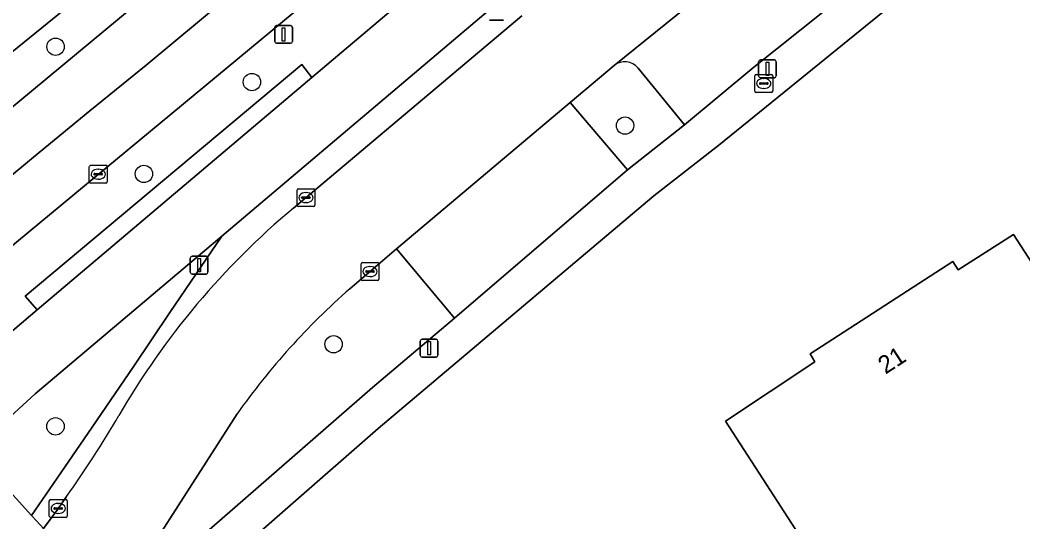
# Model space of a CAD drawing. Extents: x 157793 to 159380, y 380877 to 382313.
# Drawn here: x 159223.3 to 159279.6, y 382197 to 382225.2 of the extents above; entities that cross this region are included whole.
import ezdxf

# ---------------------------------------------------------------- set-up
doc = ezdxf.new("R2010")
doc.units = 0
for name, color, linetype in [('IMGEO_Berm_groen', 7, 'Continuous'), ('IMGEO_Boom', 7, 'Continuous'), ('IMGEO_Brandkraan', 7, 'Continuous'), ('IMGEO_Erf', 7, 'Continuous'), ('IMGEO_Fietspad_gesloten', 7, 'Continuous'), ('IMGEO_Groenvoorziening', 7, 'Continuous'), ('IMGEO_Haag', 7, 'Continuous'), ('IMGEO_Kolk', 7, 'Continuous'), ('IMGEO_Lichtmast', 7, 'Continuous'), ('IMGEO_Pand', 7, 'Continuous'), ('IMGEO_Pand_nummerreeks', 7, 'Continuous'), ('IMGEO_Parkeervlak_open', 7, 'Continuous'), ('IMGEO_Rijbaan_lokaal_open', 7, 'Continuous'), ('IMGEO_Rijbaan_regionaal_gesloten', 7, 'Continuous'), ('IMGEO_Voetpad_open', 7, 'Continuous')]:
    doc.layers.add(name, color=color, linetype=linetype)

msp = doc.modelspace()

# ---------------------------------------------------------------- linework, layer by layer
at = {"layer": 'IMGEO_Berm_groen'}
for points in [[(159272.168, 382265.01), (159258.898, 382252.81), (159253.52, 382248.32), (159210.119, 382213.093)], [(159211.852, 382211.192), (159243.493, 382237.432), (159249.65, 382242.383)], [(159244.258, 382230.278), (159215.672, 382206.584), (159215.579, 382206.507), (159218.246, 382203.629), (159220.861, 382206.052), (159224.271, 382208.936), (159223.584, 382209.69), (159239.119, 382222.705), (159239.681, 382221.971), (159255.669, 382235.495)]]:
    msp.add_lwpolyline(points, dxfattribs=at)
msp.add_lwpolyline([(159234.631, 382213.07), (159224.152, 382204.208), (159220.641, 382201.021), (159223.95, 382197.376), (159225.79, 382200.071), (159227.353, 382202.35), (159229.698, 382205.77), (159231.718, 382208.783)], close=True, dxfattribs=at)
at = {"layer": 'IMGEO_Boom'}
for centre in [(159225.295, 382223.705), (159236.321, 382221.722), (159257.278, 382219.277), (159230.257, 382216.562), (159240.91, 382206.999), (159225.292, 382202.386)]:
    msp.add_circle(centre, 0.489, dxfattribs=at)
at = {"layer": 'IMGEO_Brandkraan'}
for p, q in [((159264.567, 382221.214), (159264.567, 382222.066)), ((159264.642, 382222.14), (159265.494, 382222.14)), ((159265.568, 382222.066), (159265.568, 382221.214)), ((159264.826, 382221.634), (159264.826, 382221.646)), ((159265.264, 382221.597), (159264.866, 382221.597)), ((159264.869, 382221.683), (159265.267, 382221.683)), ((159265.055, 382221.92), (159265.08, 382221.92)), ((159265.31, 382221.646), (159265.31, 382221.634)), ((159265.494, 382221.14), (159264.642, 382221.14)), ((159265.078, 382221.36), (159265.053, 382221.36))]:
    msp.add_line(p, q, dxfattribs=at)
for points in [[(159264.567, 382221.214), (159264.567, 382222.066)], [(159264.642, 382222.14), (159265.494, 382222.14)], [(159265.568, 382222.066), (159265.568, 382221.214)], [(159265.494, 382221.14), (159264.642, 382221.14)]]:
    msp.add_lwpolyline(points, dxfattribs=at)
for centre, radius, start, end in [((159264.644, 382222.064), 0.0765, 91.552, 178.448), ((159264.644, 382222.064), 0.0765, 91.552, 178.448), ((159265.492, 382222.064), 0.0765, 1.552, 88.448), ((159265.492, 382222.064), 0.0765, 1.552, 88.448), ((159264.866, 382221.643), 0.0403, 85.8775, 175.7526), ((159264.863, 382221.633), 0.0366, 178.938, 274.7102), ((159265.267, 382221.64), 0.043, 264.8664, 352.4533), ((159265.271, 382221.645), 0.0386, 1.7309, 96.639), ((159264.644, 382221.216), 0.0765, 181.552, 268.448), ((159264.644, 382221.216), 0.0765, 181.552, 268.448), ((159265.492, 382221.216), 0.0765, 271.552, 358.448), ((159265.492, 382221.216), 0.0765, 271.552, 358.448)]:
    msp.add_arc(centre, radius, start, end, dxfattribs=at)
for centre, major_axis, ratio, start_param, end_param in [((159265.054, 382221.64), (-0.387, 0.002), 0.722429, 4.712389, 7.853982), ((159265.079, 382221.64), (-0.39, 0.002), 0.717154, 1.570796, 4.712389)]:
    msp.add_ellipse(centre, major_axis=major_axis, ratio=ratio, start_param=start_param, end_param=end_param, dxfattribs=at)
at = {"layer": 'IMGEO_Erf'}
msp.add_lwpolyline([(159273.46, 382227.052), (159262.537, 382218.172), (159258.885, 382215.328), (159243.409, 382202.263), (159224.02, 382185.305), (159248.879, 382146.934), (159248.983, 382146.773), (159253.801, 382139.337), (159252.103, 382135.468), (159252.561, 382134.725), (159253.095, 382134.034), (159253.698, 382133.402), (159254.363, 382132.837), (159254.495, 382132.738), (159257.812, 382129.836), (159267.138, 382126.989), (159279.357, 382144.025), (159285.052, 382153.529), (159292.103, 382164.388), (159293.234, 382167.208)], dxfattribs=at)
msp.add_lwpolyline([(159273.367, 382186.531), (159265.629, 382198.487), (159262.913, 382202.684), (159267.943, 382206.008), (159267.675, 382206.454), (159275.68, 382211.646), (159275.98, 382211.174), (159279.088, 382213.163), (159281.802, 382208.964), (159289.553, 382196.972)], close=True, dxfattribs=at)
at = {"layer": 'IMGEO_Fietspad_gesloten'}
msp.add_lwpolyline([(159255.669, 382235.495), (159239.681, 382221.971), (159224.271, 382208.936), (159220.861, 382206.052), (159218.246, 382203.629), (159220.641, 382201.021), (159224.152, 382204.208), (159234.631, 382213.07), (159250.07, 382226.128)], dxfattribs=at)
at = {"layer": 'IMGEO_Groenvoorziening'}
for points in [[(159250.07, 382226.128), (159234.631, 382213.07), (159231.718, 382208.783), (159229.698, 382205.77), (159227.353, 382202.35), (159225.79, 382200.071), (159223.95, 382197.376), (159224.22, 382197.079), (159224.612, 382196.647), (159225.419, 382197.739), (159225.909, 382198.443)], [(159238.65, 382214.637), (159251.477, 382225.446)], [(159256.658, 382222.655), (159254.201, 382220.57), (159257.41, 382216.79), (159260.613, 382219.315), (159258.01, 382222.509)], [(159247.704, 382208.47), (159244.441, 382212.347), (159241.824, 382210.118)], [(159235.493, 382203.086), (159231.077, 382196.199), (159228.462, 382192.558), (159228.838, 382192.139), (159243.103, 382204.573), (159247.704, 382208.47)]]:
    msp.add_lwpolyline(points, dxfattribs=at)
msp.add_lwpolyline([(159239.681, 382221.971), (159239.119, 382222.705), (159223.584, 382209.69), (159224.271, 382208.936)], close=True, dxfattribs=at)
for centre, radius, start, end in [((159257.26, 382221.892), 0.971, 39.4148, 128.2585), ((159266.512, 382181.249), 43.486, 129.844, 150.0012), ((159268.482, 382179.752), 40.407, 131.2791, 144.7267), ((159176.713, 382233.492), 60.405, 324.53229, 329.67185)]:
    msp.add_arc(centre, radius, start, end, dxfattribs=at)
at = {"layer": 'IMGEO_Haag'}
for points in [[(159250.07, 382226.128), (159234.631, 382213.07), (159231.718, 382208.783), (159229.698, 382205.77), (159227.353, 382202.35), (159225.79, 382200.071), (159223.95, 382197.376), (159224.22, 382197.079), (159224.612, 382196.647), (159225.419, 382197.739), (159225.909, 382198.443)], [(159238.65, 382214.637), (159251.477, 382225.446)]]:
    msp.add_lwpolyline(points, dxfattribs=at)
msp.add_lwpolyline([(159239.681, 382221.971), (159239.119, 382222.705), (159223.584, 382209.69), (159224.271, 382208.936)], close=True, dxfattribs=at)
for centre, radius, start, end in [((159266.512, 382181.249), 43.486, 129.844, 150.0012), ((159176.713, 382233.492), 60.405, 324.53229, 329.67185)]:
    msp.add_arc(centre, radius, start, end, dxfattribs=at)
at = {"layer": 'IMGEO_Kolk'}
for p, q in [((159227.192, 382216.122), (159227.192, 382216.974)), ((159227.267, 382217.048), (159228.119, 382217.048)), ((159228.193, 382216.974), (159228.193, 382216.122)), ((159227.451, 382216.542), (159227.451, 382216.554)), ((159227.889, 382216.505), (159227.491, 382216.505)), ((159227.494, 382216.591), (159227.892, 382216.591)), ((159227.68, 382216.828), (159227.705, 382216.828)), ((159227.935, 382216.554), (159227.935, 382216.542)), ((159228.119, 382216.048), (159227.267, 382216.048)), ((159227.703, 382216.268), (159227.678, 382216.268)), ((159238.855, 382214.806), (159238.855, 382215.658)), ((159238.93, 382215.732), (159239.782, 382215.732)), ((159239.157, 382215.275), (159239.555, 382215.275)), ((159239.343, 382215.512), (159239.368, 382215.512)), ((159239.856, 382215.658), (159239.856, 382214.806)), ((159239.782, 382214.732), (159238.93, 382214.732)), ((159239.114, 382215.226), (159239.114, 382215.238)), ((159239.552, 382215.189), (159239.154, 382215.189)), ((159239.366, 382214.952), (159239.341, 382214.952)), ((159239.598, 382215.238), (159239.598, 382215.226)), ((159242.455, 382210.656), (159242.455, 382211.508)), ((159242.53, 382211.582), (159243.382, 382211.582)), ((159242.943, 382211.362), (159242.968, 382211.362)), ((159243.456, 382211.508), (159243.456, 382210.656)), ((159242.714, 382211.076), (159242.714, 382211.088)), ((159243.152, 382211.039), (159242.754, 382211.039)), ((159242.757, 382211.125), (159243.155, 382211.125)), ((159242.966, 382210.802), (159242.941, 382210.802)), ((159243.198, 382211.088), (159243.198, 382211.076)), ((159243.382, 382210.582), (159242.53, 382210.582)), ((159224.944, 382197.35), (159224.944, 382198.202)), ((159225.019, 382198.276), (159225.871, 382198.276)), ((159225.246, 382197.819), (159225.644, 382197.819)), ((159225.432, 382198.056), (159225.457, 382198.056)), ((159225.945, 382198.202), (159225.945, 382197.35)), ((159225.871, 382197.276), (159225.019, 382197.276)), ((159225.203, 382197.77), (159225.203, 382197.782)), ((159225.641, 382197.733), (159225.243, 382197.733)), ((159225.455, 382197.496), (159225.43, 382197.496)), ((159225.687, 382197.782), (159225.687, 382197.77))]:
    msp.add_line(p, q, dxfattribs=at)
for points in [[(159227.192, 382216.122), (159227.192, 382216.974)], [(159227.267, 382217.048), (159228.119, 382217.048)], [(159228.193, 382216.974), (159228.193, 382216.122)], [(159228.119, 382216.048), (159227.267, 382216.048)], [(159238.855, 382214.806), (159238.855, 382215.658)], [(159238.93, 382215.732), (159239.782, 382215.732)], [(159239.856, 382215.658), (159239.856, 382214.806)], [(159239.782, 382214.732), (159238.93, 382214.732)], [(159242.455, 382210.656), (159242.455, 382211.508)], [(159242.53, 382211.582), (159243.382, 382211.582)], [(159243.456, 382211.508), (159243.456, 382210.656)], [(159243.382, 382210.582), (159242.53, 382210.582)], [(159224.944, 382197.35), (159224.944, 382198.202)], [(159225.019, 382198.276), (159225.871, 382198.276)], [(159225.945, 382198.202), (159225.945, 382197.35)], [(159225.871, 382197.276), (159225.019, 382197.276)]]:
    msp.add_lwpolyline(points, dxfattribs=at)
for centre, radius, start, end in [((159227.269, 382216.972), 0.0765, 91.552, 178.448), ((159227.269, 382216.972), 0.0765, 91.552, 178.448), ((159228.117, 382216.972), 0.0765, 1.552, 88.448), ((159228.117, 382216.972), 0.0765, 1.552, 88.448), ((159227.491, 382216.551), 0.0403, 85.8775, 175.7526), ((159227.488, 382216.541), 0.0366, 178.938, 274.7102), ((159227.892, 382216.548), 0.043, 264.8664, 352.4533), ((159227.896, 382216.553), 0.0386, 1.7309, 96.639), ((159227.269, 382216.124), 0.0765, 181.552, 268.448), ((159227.269, 382216.124), 0.0765, 181.552, 268.448), ((159228.117, 382216.124), 0.0765, 271.552, 358.448), ((159228.117, 382216.124), 0.0765, 271.552, 358.448), ((159238.932, 382215.656), 0.0765, 91.552, 178.448), ((159238.932, 382215.656), 0.0765, 91.552, 178.448), ((159239.154, 382215.235), 0.0403, 85.8775, 175.7526), ((159239.559, 382215.237), 0.0386, 1.7309, 96.639), ((159239.78, 382215.656), 0.0765, 1.552, 88.448), ((159239.78, 382215.656), 0.0765, 1.552, 88.448), ((159238.932, 382214.808), 0.0765, 181.552, 268.448), ((159238.932, 382214.808), 0.0765, 181.552, 268.448), ((159239.151, 382215.225), 0.0366, 178.938, 274.7102), ((159239.555, 382215.232), 0.043, 264.8664, 352.4533), ((159239.78, 382214.808), 0.0765, 271.552, 358.448), ((159239.78, 382214.808), 0.0765, 271.552, 358.448), ((159242.532, 382211.506), 0.0765, 91.552, 178.448), ((159242.532, 382211.506), 0.0765, 91.552, 178.448), ((159243.38, 382211.506), 0.0765, 1.552, 88.448), ((159243.38, 382211.506), 0.0765, 1.552, 88.448), ((159242.754, 382211.085), 0.0403, 85.8775, 175.7526), ((159242.751, 382211.075), 0.0366, 178.938, 274.7102), ((159243.155, 382211.082), 0.043, 264.8664, 352.4533), ((159243.159, 382211.087), 0.0386, 1.7309, 96.639), ((159242.532, 382210.658), 0.0765, 181.552, 268.448), ((159242.532, 382210.658), 0.0765, 181.552, 268.448), ((159243.38, 382210.658), 0.0765, 271.552, 358.448), ((159243.38, 382210.658), 0.0765, 271.552, 358.448), ((159225.021, 382198.2), 0.0765, 91.552, 178.448), ((159225.021, 382198.2), 0.0765, 91.552, 178.448), ((159225.243, 382197.779), 0.0403, 85.8775, 175.7526), ((159225.648, 382197.781), 0.0386, 1.7309, 96.639), ((159225.869, 382198.2), 0.0765, 1.552, 88.448), ((159225.869, 382198.2), 0.0765, 1.552, 88.448), ((159225.021, 382197.352), 0.0765, 181.552, 268.448), ((159225.021, 382197.352), 0.0765, 181.552, 268.448), ((159225.24, 382197.769), 0.0366, 178.938, 274.7102), ((159225.644, 382197.776), 0.043, 264.8664, 352.4533), ((159225.869, 382197.352), 0.0765, 271.552, 358.448), ((159225.869, 382197.352), 0.0765, 271.552, 358.448)]:
    msp.add_arc(centre, radius, start, end, dxfattribs=at)
for centre, major_axis, ratio, start_param, end_param in [((159227.679, 382216.548), (-0.387, 0.002), 0.722429, 4.712389, 7.853982), ((159227.704, 382216.548), (-0.39, 0.002), 0.717154, 1.570796, 4.712389), ((159239.342, 382215.232), (-0.387, 0.002), 0.722429, 4.712389, 7.853982), ((159239.367, 382215.232), (-0.39, 0.002), 0.717154, 1.570796, 4.712389), ((159242.942, 382211.082), (-0.387, 0.002), 0.722429, 4.712389, 7.853982), ((159242.967, 382211.082), (-0.39, 0.002), 0.717154, 1.570796, 4.712389), ((159225.431, 382197.776), (-0.387, 0.002), 0.722429, 4.712389, 7.853982), ((159225.456, 382197.776), (-0.39, 0.002), 0.717154, 1.570796, 4.712389)]:
    msp.add_ellipse(centre, major_axis=major_axis, ratio=ratio, start_param=start_param, end_param=end_param, dxfattribs=at)
at = {"layer": 'IMGEO_Lichtmast'}
for p, q in [((159237.706, 382224.897), (159238.496, 382224.897)), ((159238.496, 382224.897), (159237.706, 382224.897)), ((159250.446, 382225.203), (159249.656, 382225.203)), ((159249.656, 382225.203), (159250.446, 382225.203)), ((159237.606, 382223.997), (159237.606, 382224.797)), ((159237.606, 382224.797), (159237.606, 382223.997)), ((159238.596, 382224.797), (159238.596, 382223.997)), ((159238.596, 382223.997), (159238.596, 382224.797)), ((159238.496, 382223.897), (159237.706, 382223.897)), ((159237.706, 382223.897), (159238.496, 382223.897)), ((159264.78, 382222.064), (159264.78, 382222.864)), ((159264.78, 382222.864), (159264.78, 382222.064)), ((159264.88, 382222.964), (159265.67, 382222.964)), ((159265.67, 382222.964), (159264.88, 382222.964)), ((159265.77, 382222.864), (159265.77, 382222.064)), ((159265.77, 382222.064), (159265.77, 382222.864)), ((159265.67, 382221.964), (159264.88, 382221.964)), ((159264.88, 382221.964), (159265.67, 382221.964)), ((159232.963, 382211.94), (159233.753, 382211.94)), ((159233.753, 382211.94), (159232.963, 382211.94)), ((159232.863, 382211.04), (159232.863, 382211.84)), ((159232.863, 382211.84), (159232.863, 382211.04)), ((159233.853, 382211.84), (159233.853, 382211.04)), ((159233.853, 382211.04), (159233.853, 382211.84)), ((159233.753, 382210.94), (159232.963, 382210.94)), ((159232.963, 382210.94), (159233.753, 382210.94)), ((159245.776, 382206.377), (159245.776, 382207.177)), ((159245.776, 382207.177), (159245.776, 382206.377)), ((159245.876, 382207.277), (159246.666, 382207.277)), ((159246.666, 382207.277), (159245.876, 382207.277)), ((159246.766, 382207.177), (159246.766, 382206.377)), ((159246.766, 382206.377), (159246.766, 382207.177)), ((159246.666, 382206.277), (159245.876, 382206.277)), ((159245.876, 382206.277), (159246.666, 382206.277))]:
    msp.add_line(p, q, dxfattribs=at)
for points in [[(159238.026, 382224.772), (159238.176, 382224.772), (159238.176, 382224.022), (159238.026, 382224.022), (159238.026, 382224.772)], [(159265.2, 382222.839), (159265.35, 382222.839), (159265.35, 382222.089), (159265.2, 382222.089), (159265.2, 382222.839)], [(159233.283, 382211.815), (159233.433, 382211.815), (159233.433, 382211.065), (159233.283, 382211.065), (159233.283, 382211.815)], [(159246.196, 382207.152), (159246.346, 382207.152), (159246.346, 382206.402), (159246.196, 382206.402), (159246.196, 382207.152)]]:
    msp.add_lwpolyline(points, dxfattribs=at)
for centre, start, end in [((159237.706, 382224.797), 90, 180), ((159237.706, 382224.797), 90, 180), ((159238.496, 382224.797), 0, 90), ((159238.496, 382224.797), 360, 90), ((159237.706, 382223.997), 180, 270), ((159237.706, 382223.997), 180, 270), ((159238.496, 382223.997), 270, 0), ((159238.496, 382223.997), 270, 0), ((159264.88, 382222.864), 90, 180), ((159264.88, 382222.864), 90, 180), ((159265.67, 382222.864), 0, 90), ((159265.67, 382222.864), 360, 90), ((159264.88, 382222.064), 180, 270), ((159264.88, 382222.064), 180, 270), ((159265.67, 382222.064), 270, 0), ((159265.67, 382222.064), 270, 0), ((159232.963, 382211.84), 90, 180), ((159232.963, 382211.84), 90, 180), ((159233.753, 382211.84), 0, 90), ((159233.753, 382211.84), 360, 90), ((159232.963, 382211.04), 180, 270), ((159232.963, 382211.04), 180, 270), ((159233.753, 382211.04), 270, 0), ((159233.753, 382211.04), 270, 0), ((159245.876, 382207.177), 90, 180), ((159245.876, 382207.177), 90, 180), ((159246.666, 382207.177), 0, 90), ((159246.666, 382207.177), 360, 90), ((159245.876, 382206.377), 180, 270), ((159245.876, 382206.377), 180, 270), ((159246.666, 382206.377), 270, 0), ((159246.666, 382206.377), 270, 0)]:
    msp.add_arc(centre, 0.1, start, end, dxfattribs=at)
at = {"layer": 'IMGEO_Pand'}
msp.add_lwpolyline([(159281.802, 382208.964), (159279.088, 382213.163), (159275.98, 382211.174), (159275.68, 382211.646), (159267.675, 382206.454), (159267.943, 382206.008), (159262.913, 382202.684), (159265.629, 382198.487), (159273.367, 382186.531), (159289.553, 382196.972)], close=True, dxfattribs=at)
at = {"layer": 'IMGEO_Parkeervlak_open'}
for points in [[(159265.854, 382230.087), (159256.658, 382222.655)], [(159258.01, 382222.509), (159260.613, 382219.315), (159264.514, 382222.561), (159268.388, 382225.644), (159265.768, 382228.739)]]:
    msp.add_lwpolyline(points, dxfattribs=at)
msp.add_arc((159257.26, 382221.892), 0.971, 39.4148, 128.2585, dxfattribs=at)
at = {"layer": 'IMGEO_Rijbaan_lokaal_open'}
for points in [[(159241.824, 382210.118), (159244.441, 382212.347), (159254.201, 382220.57), (159256.658, 382222.655), (159265.854, 382230.087), (159269.146, 382232.731), (159278.548, 382239.859), (159280.328, 382241.144), (159290.171, 382247.975), (159296.168, 382252.073), (159306.101, 382258.549), (159311.36, 382261.834), (159321.27, 382267.821), (159328.536, 382272.235), (159329.287, 382272.665), (159339.295, 382278.566), (159340.354, 382279.188), (159337.517, 382284.018), (159323.259, 382275.451), (159313.692, 382269.649), (159303.623, 382263.459), (159301.513, 382262.162), (159286.196, 382251.896), (159285.068, 382251.14)], [(159251.477, 382225.446), (159238.65, 382214.637)], [(159231.077, 382196.199), (159235.493, 382203.086)], [(159225.909, 382198.443), (159225.419, 382197.739), (159224.612, 382196.647), (159222.553, 382194.706), (159220.741, 382193.101), (159202.412, 382176.829)]]:
    msp.add_lwpolyline(points, dxfattribs=at)
for centre, radius, start, end in [((159266.512, 382181.249), 43.486, 129.844, 150.0012), ((159268.482, 382179.752), 40.407, 131.2791, 144.7267), ((159176.713, 382233.492), 60.405, 324.53229, 329.67185)]:
    msp.add_arc(centre, radius, start, end, dxfattribs=at)
at = {"layer": 'IMGEO_Rijbaan_regionaal_gesloten'}
for points in [[(159275.889, 382268.212), (159270.9, 382264.905), (159267.484, 382262.412), (159208.181, 382215.197), (159210.119, 382213.093), (159253.52, 382248.32), (159258.898, 382252.81), (159272.168, 382265.01)], [(159249.65, 382242.383), (159243.493, 382237.432), (159211.852, 382211.192), (159213.699, 382208.963), (159214.879, 382209.914), (159217.968, 382212.485), (159221.052, 382215.022), (159224.065, 382217.5), (159227.227, 382220.101), (159230.386, 382222.665), (159233.485, 382225.261), (159236.584, 382227.858), (159239.476, 382230.176), (159248.778, 382237.812), (159251.844, 382240.223), (159254.967, 382242.68), (159258.164, 382245.196), (159261.34, 382247.622), (159264.464, 382250.009), (159267.589, 382252.396), (159273.614, 382256.831), (159276.793, 382259.043), (159280.043, 382261.303)], [(159280.043, 382261.303), (159276.793, 382259.043), (159273.614, 382256.831), (159267.589, 382252.396), (159264.464, 382250.009), (159261.34, 382247.622), (159258.164, 382245.196), (159254.967, 382242.68), (159251.844, 382240.223), (159248.778, 382237.812), (159239.476, 382230.176), (159236.584, 382227.858), (159233.485, 382225.261), (159230.386, 382222.665), (159227.227, 382220.101), (159224.065, 382217.5), (159221.052, 382215.022), (159217.968, 382212.485), (159214.879, 382209.914), (159213.699, 382208.963), (159215.672, 382206.584), (159244.258, 382230.278)]]:
    msp.add_lwpolyline(points, dxfattribs=at)
at = {"layer": 'IMGEO_Voetpad_open'}
for points in [[(159340.985, 382273.705), (159332.715, 382268.839), (159327.987, 382266.064), (159323.162, 382263.086), (159314.88, 382258.059), (159308.214, 382253.94), (159299.724, 382248.41), (159297.159, 382246.648), (159292.186, 382243.456), (159283.908, 382237.483), (159281.567, 382235.774), (159277.166, 382232.525), (159272.073, 382228.618), (159268.388, 382225.644), (159264.514, 382222.561), (159260.613, 382219.315), (159257.41, 382216.79), (159247.704, 382208.47), (159243.103, 382204.573), (159228.838, 382192.139), (159228.462, 382192.558)], [(159258.885, 382215.328), (159262.537, 382218.172), (159273.46, 382227.052)], [(159218.693, 382180.646), (159220.632, 382182.341), (159221.343, 382182.964), (159224.02, 382185.305), (159243.409, 382202.263), (159258.885, 382215.328)], [(159220.24, 382197.256), (159222.553, 382194.706), (159224.612, 382196.647), (159224.22, 382197.079), (159223.95, 382197.376), (159220.641, 382201.021)]]:
    msp.add_lwpolyline(points, dxfattribs=at)
msp.add_lwpolyline([(159257.41, 382216.79), (159254.201, 382220.57), (159244.441, 382212.347), (159247.704, 382208.47)], close=True, dxfattribs=at)

# ---------------------------------------------------------------- texts
at = {"layer": 'IMGEO_Pand_nummerreeks'}
msp.add_text('21', height=1, rotation=32.9672, dxfattribs=at).set_placement((159271.902, 382205.286))

doc.saveas('drawing.dxf')
